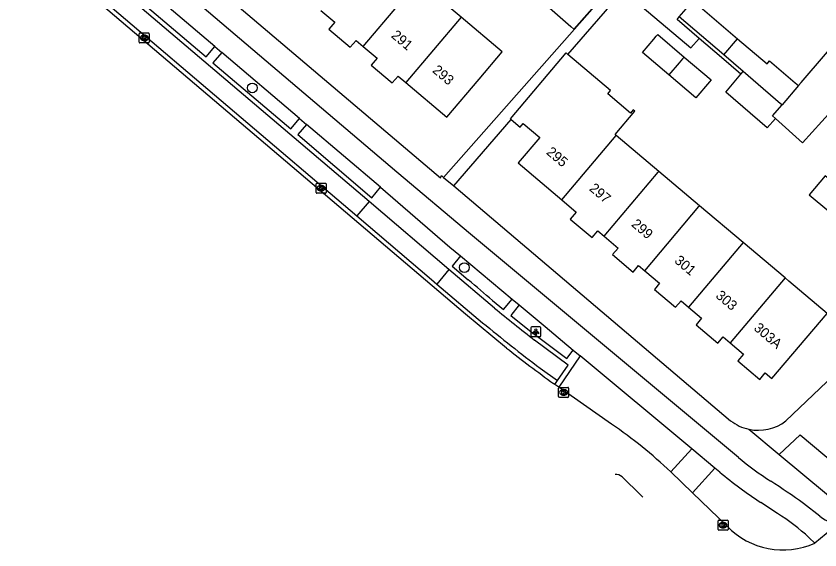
# Model space of a CAD drawing. Extents: x 162532 to 163264, y 381233 to 382042.
# Drawn here: x 162789.7 to 162870.3, y 381530.4 to 381584 of the extents above; entities that cross this region are included whole.
import ezdxf

# ---------------------------------------------------------------- set-up
doc = ezdxf.new("R2010")
doc.units = 0
for name, color, linetype in [('IMGEO_Berm_open', 7, 'Continuous'), ('IMGEO_Boom', 7, 'Continuous'), ('IMGEO_Erf', 7, 'Continuous'), ('IMGEO_Fietspad_gesloten', 7, 'Continuous'), ('IMGEO_Kolk', 7, 'Continuous'), ('IMGEO_Lichtpunt', 7, 'Continuous'), ('IMGEO_Pand', 7, 'Continuous'), ('IMGEO_Pand_nummerreeks', 7, 'Continuous'), ('IMGEO_Parkeervlak_open', 7, 'Continuous'), ('IMGEO_Rijbaan_lokaal_gesloten', 7, 'Continuous'), ('IMGEO_Rijbaan_lokaal_open', 7, 'Continuous'), ('IMGEO_Voetpad_open', 7, 'Continuous')]:
    doc.layers.add(name, color=color, linetype=linetype)

msp = doc.modelspace()

# ---------------------------------------------------------------- linework, layer by layer
at = {"layer": 'IMGEO_Berm_open'}
for points in [[(162801.723, 381587.664), (162800.86, 381586.645), (162808.724, 381579.951), (162809.609, 381580.965)], [(162810.297, 381580.381), (162809.415, 381579.35), (162817.213, 381572.716), (162818.107, 381573.747)], [(162818.812, 381573.147), (162817.923, 381572.127), (162825.363, 381565.768), (162826.237, 381566.84)], [(162833.095, 381558.586), (162825.096, 381565.419)], [(162834.243, 381559.942), (162833.405, 381558.931), (162835.037, 381557.531)], [(162837.464, 381555.464), (162838.585, 381554.553), (162839.452, 381555.607)], [(162840.157, 381555.02), (162839.298, 381553.977), (162841.171, 381552.469), (162844.913, 381549.657), (162845.563, 381550.493)], [(162846.257, 381549.915), (162844.124, 381546.767)]]:
    msp.add_lwpolyline(points, dxfattribs=at)
msp.add_arc((162681.451, 381374.737), 238.752, 49.19748, 49.96252, dxfattribs=at)
at = {"layer": 'IMGEO_Boom'}
for centre in [(162813.366, 381576.819), (162834.645, 381558.777)]:
    msp.add_circle(centre, 0.489, dxfattribs=at)
at = {"layer": 'IMGEO_Erf'}
msp.add_lwpolyline([(162862.389, 381578.191), (162860.445, 381579.855), (162858.193, 381581.784)], dxfattribs=at)
at = {"layer": 'IMGEO_Fietspad_gesloten'}
for points in [[(162862.139, 381539.717), (162835.26, 381562.126), (162827.852, 381568.349), (162795.857, 381595.619), (162764.671, 381622.232), (162735.085, 381647.652), (162710.008, 381669.138)], [(162809.609, 381580.965), (162801.723, 381587.664)], [(162809.609, 381580.965), (162810.297, 381580.381)], [(162818.107, 381573.747), (162810.297, 381580.381)], [(162818.107, 381573.747), (162818.812, 381573.147)], [(162826.237, 381566.84), (162818.812, 381573.147)], [(162826.237, 381566.84), (162833.172, 381560.833), (162834.243, 381559.942)], [(162834.243, 381559.942), (162839.452, 381555.607)], [(162839.452, 381555.607), (162840.157, 381555.02)], [(162840.157, 381555.02), (162842.741, 381552.843), (162844.499, 381551.379), (162845.563, 381550.493)], [(162845.563, 381550.493), (162846.257, 381549.915)], [(162857.471, 381540.561), (162846.257, 381549.915)], [(162859.787, 381538.638), (162857.471, 381540.561)], [(162860.272, 381538.235), (162859.787, 381538.638)], [(162866.054, 381534.092), (162864.378, 381535.187)], [(162870.323, 381533.807), (162868.681, 381535.09)], [(162869.805, 381531.111), (162869.232, 381531.652)]]:
    msp.add_lwpolyline(points, dxfattribs=at)
for centre, radius, start, end in [((162882.506, 381564.117), 31.783, 230.14806, 237.43425), ((162889.271, 381573.01), 45.28, 230.1754, 236.64951), ((162801.107, 381439.621), 116.964, 54.70864, 56.65589), ((162854.848, 381516.207), 21.106, 47.03705, 57.93039), ((162871.726, 381535.179), 1.962, 224.37174, 298.33152)]:
    msp.add_arc(centre, radius, start, end, dxfattribs=at)
at = {"layer": 'IMGEO_Kolk'}
for p, q in [((162802.087, 381582.336), (162802.939, 381582.336)), ((162802.012, 381581.41), (162802.012, 381582.262)), ((162802.523, 381581.556), (162802.498, 381581.556)), ((162802.5, 381582.116), (162802.525, 381582.116)), ((162803.013, 381582.262), (162803.013, 381581.41)), ((162802.939, 381581.336), (162802.087, 381581.336)), ((162819.767, 381566.316), (162819.767, 381567.168)), ((162819.842, 381567.242), (162820.694, 381567.242)), ((162820.255, 381567.022), (162820.28, 381567.022)), ((162820.768, 381567.168), (162820.768, 381566.316)), ((162820.694, 381566.242), (162819.842, 381566.242)), ((162820.278, 381566.462), (162820.253, 381566.462)), ((162844.097, 381545.819), (162844.097, 381546.671)), ((162844.172, 381546.745), (162845.024, 381546.745)), ((162844.585, 381546.525), (162844.61, 381546.525)), ((162845.098, 381546.671), (162845.098, 381545.819)), ((162845.024, 381545.745), (162844.172, 381545.745)), ((162844.608, 381545.965), (162844.583, 381545.965)), ((162860.104, 381532.49), (162860.104, 381533.342)), ((162860.179, 381533.416), (162861.031, 381533.416)), ((162860.592, 381533.196), (162860.617, 381533.196)), ((162861.105, 381533.342), (162861.105, 381532.49)), ((162861.031, 381532.416), (162860.179, 381532.416)), ((162860.615, 381532.636), (162860.59, 381532.636))]:
    msp.add_line(p, q, dxfattribs=at)
for points in [[(162802.087, 381582.336), (162802.939, 381582.336)], [(162802.012, 381581.41), (162802.012, 381582.262)], [(162802.333, 381582.036), (162802.456, 381582.036), (162802.456, 381581.885), (162802.586, 381582.036), (162802.75, 381582.036), (162802.604, 381581.885), (162802.757, 381581.636), (162802.605, 381581.636), (162802.52, 381581.8), (162802.456, 381581.733), (162802.456, 381581.636), (162802.333, 381581.636), (162802.333, 381582.036)], [(162803.013, 381582.262), (162803.013, 381581.41)], [(162802.939, 381581.336), (162802.087, 381581.336)], [(162819.767, 381566.316), (162819.767, 381567.168)], [(162819.842, 381567.242), (162820.694, 381567.242)], [(162820.768, 381567.168), (162820.768, 381566.316)], [(162820.694, 381566.242), (162819.842, 381566.242)], [(162820.088, 381566.942), (162820.211, 381566.942), (162820.211, 381566.791), (162820.341, 381566.942), (162820.505, 381566.942), (162820.359, 381566.791), (162820.512, 381566.542), (162820.36, 381566.542), (162820.275, 381566.706), (162820.211, 381566.639), (162820.211, 381566.542), (162820.088, 381566.542), (162820.088, 381566.942)], [(162844.097, 381545.819), (162844.097, 381546.671)], [(162844.172, 381546.745), (162845.024, 381546.745)], [(162844.418, 381546.445), (162844.541, 381546.445), (162844.541, 381546.294), (162844.671, 381546.445), (162844.835, 381546.445), (162844.689, 381546.294), (162844.842, 381546.045), (162844.69, 381546.045), (162844.605, 381546.209), (162844.541, 381546.142), (162844.541, 381546.045), (162844.418, 381546.045), (162844.418, 381546.445)], [(162845.098, 381546.671), (162845.098, 381545.819)], [(162845.024, 381545.745), (162844.172, 381545.745)], [(162860.104, 381532.49), (162860.104, 381533.342)], [(162860.179, 381533.416), (162861.031, 381533.416)], [(162860.425, 381533.116), (162860.548, 381533.116), (162860.548, 381532.965), (162860.678, 381533.116), (162860.842, 381533.116), (162860.696, 381532.965), (162860.849, 381532.716), (162860.697, 381532.716), (162860.612, 381532.88), (162860.548, 381532.813), (162860.548, 381532.716), (162860.425, 381532.716), (162860.425, 381533.116)], [(162861.105, 381533.342), (162861.105, 381532.49)], [(162861.031, 381532.416), (162860.179, 381532.416)]]:
    msp.add_lwpolyline(points, dxfattribs=at)
for centre, start, end in [((162802.089, 381582.26), 91.55205, 178.44795), ((162802.089, 381582.26), 91.55205, 178.44795), ((162802.937, 381582.26), 1.55205, 88.44795), ((162802.937, 381582.26), 1.55205, 88.44795), ((162802.089, 381581.412), 181.55205, 268.44795), ((162802.089, 381581.412), 181.55205, 268.44795), ((162802.937, 381581.412), 271.55205, 358.44795), ((162802.937, 381581.412), 271.55205, 358.44795), ((162819.844, 381567.166), 91.55205, 178.44795), ((162819.844, 381567.166), 91.55205, 178.44795), ((162820.692, 381567.166), 1.55205, 88.44795), ((162820.692, 381567.166), 1.55205, 88.44795), ((162819.844, 381566.318), 181.55205, 268.44795), ((162819.844, 381566.318), 181.55205, 268.44795), ((162820.692, 381566.318), 271.55205, 358.44795), ((162820.692, 381566.318), 271.55205, 358.44795), ((162844.174, 381546.669), 91.55205, 178.44795), ((162844.174, 381546.669), 91.55205, 178.44795), ((162845.022, 381546.669), 1.55205, 88.44795), ((162845.022, 381546.669), 1.55205, 88.44795), ((162844.174, 381545.821), 181.55205, 268.44795), ((162844.174, 381545.821), 181.55205, 268.44795), ((162845.022, 381545.821), 271.55205, 358.44795), ((162845.022, 381545.821), 271.55205, 358.44795), ((162860.181, 381533.34), 91.55205, 178.44795), ((162860.181, 381533.34), 91.55205, 178.44795), ((162861.029, 381533.34), 1.55205, 88.44795), ((162861.029, 381533.34), 1.55205, 88.44795), ((162860.181, 381532.492), 181.55205, 268.44795), ((162860.181, 381532.492), 181.55205, 268.44795), ((162861.029, 381532.492), 271.55205, 358.44795), ((162861.029, 381532.492), 271.55205, 358.44795)]:
    msp.add_arc(centre, 0.0765, start, end, dxfattribs=at)
for centre, major_axis, ratio, start_param, end_param in [((162802.499, 381581.836), (-0.387, 0.002), 0.722429, 4.712389, 7.853982), ((162802.524, 381581.836), (-0.39, 0.002), 0.717154, 1.570796, 4.712389), ((162820.254, 381566.742), (-0.387, 0.002), 0.722429, 4.712389, 7.853982), ((162820.279, 381566.742), (-0.39, 0.002), 0.717154, 1.570796, 4.712389), ((162844.584, 381546.245), (-0.387, 0.002), 0.722429, 4.712389, 7.853982), ((162844.609, 381546.245), (-0.39, 0.002), 0.717154, 1.570796, 4.712389), ((162860.591, 381532.916), (-0.387, 0.002), 0.722429, 4.712389, 7.853982), ((162860.616, 381532.916), (-0.39, 0.002), 0.717154, 1.570796, 4.712389)]:
    msp.add_ellipse(centre, major_axis=major_axis, ratio=ratio, start_param=start_param, end_param=end_param, dxfattribs=at)
at = {"layer": 'IMGEO_Lichtpunt'}
for p, q in [((162841.316, 381552.739), (162841.316, 381551.932)), ((162841.316, 381552.739), (162841.316, 381551.932)), ((162842.218, 381552.834), (162841.41, 381552.834)), ((162842.218, 381552.834), (162841.41, 381552.834)), ((162842.312, 381551.932), (162842.312, 381552.739)), ((162842.312, 381551.932), (162842.312, 381552.739)), ((162841.41, 381551.838), (162842.218, 381551.838)), ((162841.41, 381551.838), (162842.218, 381551.838))]:
    msp.add_line(p, q, dxfattribs=at)
for points in [[(162841.69, 381552.403), (162841.729, 381552.375), (162841.541, 381552.113), (162841.503, 381552.14), (162841.69, 381552.403)], [(162841.792, 381552.355), (162841.839, 381552.355), (162841.839, 381552.033), (162841.792, 381552.033), (162841.792, 381552.355)], [(162841.902, 381552.375), (162841.94, 381552.402), (162842.127, 381552.14), (162842.088, 381552.112), (162841.902, 381552.375)]]:
    msp.add_lwpolyline(points, dxfattribs=at)
msp.add_circle((162841.815, 381552.537), 0.0994, dxfattribs=at)
for centre, start, end in [((162841.41, 381552.739), 90, 180), ((162841.41, 381552.739), 90, 180), ((162842.218, 381552.739), 0, 90), ((162842.218, 381552.739), 0, 90), ((162841.41, 381551.932), 180, 270), ((162841.41, 381551.932), 180, 270), ((162842.218, 381551.932), 270, 0), ((162842.218, 381551.932), 270, 360)]:
    msp.add_arc(centre, 0.0946, start, end, dxfattribs=at)
at = {"layer": 'IMGEO_Pand'}
for points in [[(162839.518, 381589.945), (162838.604, 381588.906), (162845.333, 381582.987), (162845.635, 381582.721), (162849.534, 381587.153), (162849.231, 381587.419), (162848.925, 381587.688), (162844.16, 381591.88)], [(162824.477, 381580.983), (162831.64, 381589.455)], [(162834.306, 381583.926), (162831.553, 381586.254), (162833.167, 381588.163), (162831.64, 381589.455)], [(162856.205, 381583.948), (162857.6, 381585.577)], [(162857.6, 381585.577), (162862.06, 381581.757)], [(162820.251, 381584.594), (162821.65, 381583.412), (162821.051, 381582.703), (162823.188, 381580.896), (162823.768, 381581.582), (162824.477, 381580.983)], [(162860.672, 381580.122), (162856.205, 381583.948)], [(162828.755, 381577.361), (162832.893, 381573.863), (162836.122, 381577.682), (162838.443, 381580.427), (162834.306, 381583.926)], [(162834.306, 381583.926), (162828.755, 381577.361)], [(162868.178, 381577.048), (162868.443, 381577.356), (162873.111, 381582.806), (162876.427, 381579.966), (162876.349, 381579.88), (162868.589, 381571.294), (162865.868, 381573.753)], [(162855.158, 381578.125), (162852.507, 381580.387), (162853.649, 381581.726), (162853.883, 381581.999), (162854.046, 381582.191), (162856.714, 381579.915)], [(162860.672, 381580.122), (162862.06, 381581.757)], [(162862.06, 381581.757), (162865.017, 381579.225), (162865.279, 381579.531), (162867.834, 381577.343), (162868.011, 381577.191), (162868.178, 381577.048)], [(162824.477, 381580.983), (162825.881, 381579.795), (162825.289, 381579.095), (162827.395, 381577.314), (162827.985, 381578.012), (162828.755, 381577.361)], [(162839.349, 381573.637), (162839.26, 381573.712), (162844.852, 381580.325), (162845.02, 381580.183)], [(162849.883, 381572.053), (162849.766, 381572.152), (162851.741, 381574.488), (162851.588, 381574.617), (162851.31, 381574.288), (162849.035, 381576.212), (162849.319, 381576.548), (162845.02, 381580.183)], [(162856.714, 381579.915), (162859.399, 381577.625), (162859.235, 381577.432), (162857.859, 381575.819), (162855.158, 381578.125)], [(162856.714, 381579.915), (162856.548, 381579.724), (162856.203, 381579.327), (162855.158, 381578.125)], [(162862.613, 381578.46), (162860.672, 381580.122)], [(162862.389, 381578.191), (162862.613, 381578.46)], [(162866.521, 381575.113), (162866.379, 381575.234), (162863.622, 381577.596), (162862.613, 381578.46)], [(162865.868, 381573.753), (162865.043, 381572.802), (162860.873, 381576.374), (162862.389, 381578.191)], [(162868.178, 381577.048), (162866.521, 381575.113)], [(162865.868, 381573.753), (162865.58, 381574.013), (162866.521, 381575.113)], [(162839.349, 381573.637), (162840.245, 381572.88), (162840.555, 381573.246), (162842.205, 381571.851), (162840.029, 381569.278), (162844.408, 381565.576)], [(162844.408, 381565.576), (162849.883, 381572.053)], [(162854.165, 381568.433), (162849.883, 381572.053)], [(162848.658, 381561.92), (162854.095, 381568.353), (162854.165, 381568.433)], [(162858.249, 381564.98), (162854.165, 381568.433)], [(162873.548, 381565.702), (162870.856, 381567.978), (162869.256, 381566.086), (162871.203, 381564.44), (162871.811, 381563.926), (162871.95, 381563.809)], [(162844.408, 381565.576), (162845.86, 381564.349), (162845.263, 381563.643), (162847.454, 381561.791), (162848.02, 381562.46), (162848.658, 381561.92)], [(162852.741, 381558.465), (162858.178, 381564.898), (162858.249, 381564.98)], [(162862.61, 381561.293), (162858.249, 381564.98)], [(162848.658, 381561.92), (162850.066, 381560.73), (162849.51, 381560.072), (162851.576, 381558.326), (162852.131, 381558.981), (162852.741, 381558.465)], [(162862.61, 381561.293), (162857.122, 381554.802)], [(162866.82, 381557.733), (162862.61, 381561.293)], [(162852.741, 381558.465), (162854.235, 381557.203), (162853.713, 381556.585), (162855.842, 381554.785), (162856.384, 381555.426), (162857.122, 381554.802)], [(162861.326, 381551.226), (162862.667, 381550.093), (162862.085, 381549.405), (162864.286, 381547.545), (162864.841, 381548.2), (162865.512, 381547.633), (162871.038, 381554.168), (162867.219, 381557.396), (162866.82, 381557.733)], [(162866.82, 381557.733), (162861.326, 381551.226)], [(162857.122, 381554.802), (162858.445, 381553.683), (162857.891, 381553.027), (162860.068, 381551.186), (162860.612, 381551.83), (162861.326, 381551.226)]]:
    msp.add_lwpolyline(points, dxfattribs=at)
at = {"layer": 'IMGEO_Parkeervlak_open'}
for points in [[(162825.096, 381565.419), (162800.545, 381586.298)], [(162825.096, 381565.419), (162823.839, 381563.975)], [(162833.095, 381558.586), (162831.876, 381557.122)], [(162837.669, 381554.712), (162833.095, 381558.586)], [(162843.997, 381547.43), (162845.054, 381548.967), (162841.695, 381551.484)]]:
    msp.add_lwpolyline(points, dxfattribs=at)
msp.add_arc((162924.284, 381658.614), 135.269, 230.18483, 232.3707, dxfattribs=at)
at = {"layer": 'IMGEO_Rijbaan_lokaal_gesloten'}
for points in [[(162838.874, 381550.696), (162834.758, 381554.093), (162791.516, 381590.924), (162760.162, 381617.53), (162731.009, 381642.342), (162708.69, 381661.323)], [(162843.732, 381547.044), (162843.6, 381547.136)], [(162844.124, 381546.767), (162843.732, 381547.044)], [(162849.41, 381543.042), (162844.124, 381546.767)], [(162857.519, 381536.162), (162855.345, 381538.258)], [(162850.481, 381537.747), (162852.361, 381535.919), (162852.388, 381535.891)], [(162852.388, 381535.891), (162852.552, 381535.73)], [(162860.998, 381532.807), (162857.519, 381536.162)], [(162872.657, 381533.452), (162869.805, 381531.111)]]:
    msp.add_lwpolyline(points, dxfattribs=at)
for centre, radius, start, end in [((162911.922, 381642.753), 117.518, 231.56751, 234.45255), ((162823.276, 381504.547), 46.529, 46.43008, 55.82773), ((162849.801, 381537.001), 1.009, 47.65445, 92.32067), ((162866.604, 381538.202), 7.78, 223.90375, 294.29576)]:
    msp.add_arc(centre, radius, start, end, dxfattribs=at)
at = {"layer": 'IMGEO_Rijbaan_lokaal_open'}
for points in [[(162799.313, 381584.87), (162823.839, 381563.975)], [(162823.839, 381563.975), (162831.354, 381557.578), (162831.876, 381557.122)], [(162831.876, 381557.122), (162836.473, 381553.239)], [(162842.239, 381548.677), (162843.997, 381547.43)], [(162843.732, 381547.044), (162843.997, 381547.43)]]:
    msp.add_lwpolyline(points, dxfattribs=at)
msp.add_arc((162935.35, 381672.286), 154.754, 230.28811, 233.01052, dxfattribs=at)
at = {"layer": 'IMGEO_Voetpad_open'}
for points in [[(162801.265, 381594.087), (162832.233, 381567.778), (162832.354, 381568.007), (162832.559, 381567.833)], [(162844.16, 381591.88), (162844.018, 381592.005), (162844.114, 381592.114), (162849.735, 381587.341), (162832.559, 381567.833)], [(162845.02, 381580.183), (162850.589, 381586.613), (162857.375, 381580.825), (162858.193, 381581.784)], [(162858.193, 381581.784), (162855.983, 381583.677), (162856.205, 381583.948)], [(162900.572, 381577.383), (162884.449, 381558.086), (162883.315, 381559.022), (162866.892, 381543.375)], [(162833.576, 381566.971), (162839.349, 381573.637)], [(162832.559, 381567.833), (162833.576, 381566.971)], [(162833.576, 381566.971), (162861.365, 381543.399)], [(162863.19, 381542.54), (162866.233, 381540.011)], [(162866.233, 381540.011), (162868.348, 381541.988), (162874.313, 381536.957)], [(162857.471, 381540.561), (162855.345, 381538.258)], [(162866.233, 381540.011), (162873.374, 381534.086)], [(162857.519, 381536.162), (162859.787, 381538.638)]]:
    msp.add_lwpolyline(points, dxfattribs=at)
for centre, radius, start, end in [((162864.148, 381546.944), 4.507, 231.86246, 257.72622), ((162864.143, 381546.939), 4.501, 257.77658, 307.64458), ((162851.996, 381535.548), 0.521, 31.77057, 41.20116)]:
    msp.add_arc(centre, radius, start, end, dxfattribs=at)

# ---------------------------------------------------------------- texts
at = {"layer": 'IMGEO_Pand_nummerreeks'}
for s, rotation, p in [('291', 319.74971, (162827.226, 381581.963)), ('293', 319.74971, (162831.36, 381578.464)), ('295', 319.78982, (162842.793, 381570.242)), ('297', 319.69432, (162847.102, 381566.596)), ('299', 319.69432, (162851.331, 381563.008)), ('301', 319.69432, (162855.647, 381559.348)), ('303', 319.69432, (162859.79, 381555.833)), ('303A', 319.35928, (162863.613, 381552.584))]:
    msp.add_text(s, height=1, rotation=rotation, dxfattribs=at).set_placement(p)

doc.saveas('drawing.dxf')
